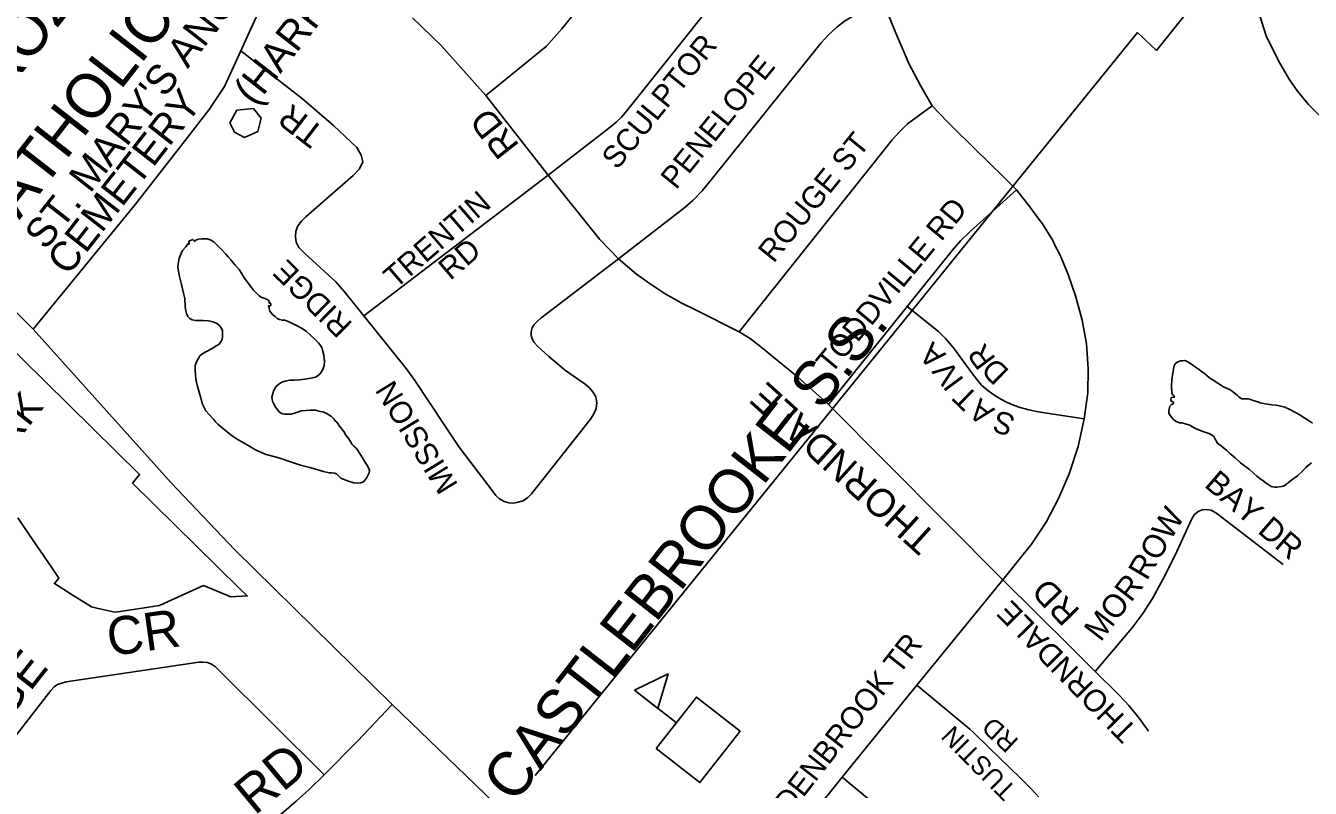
# Model space of a CAD drawing. Extents: x 586326 to 623965, y 4819854 to 4857850.
# Drawn here: x 605955 to 606827, y 4848747 to 4849265 of the extents above; entities that cross this region are included whole.
import ezdxf

# ---------------------------------------------------------------- set-up
doc = ezdxf.new("R2010")
doc.units = 0
for name, color, linetype in [('Cemeteries', 7, 'Continuous'), ('Lots_Concessions', 7, 'Continuous'), ('Major Rds and Hwys', 7, 'Continuous'), ('Minor Rd Lbls', 7, 'Continuous'), ('Minor Rds', 7, 'Continuous'), ('Park Lbls', 7, 'Continuous'), ('Park Outlines', 7, 'Continuous'), ('Proposed Secondary Rds', 7, 'Continuous'), ('School Syms_Lbls', 7, 'Continuous'), ('Secondary Rds Lbls', 7, 'Continuous'), ('SWM Ponds', 7, 'Continuous')]:
    doc.layers.add(name, color=color, linetype=linetype)

msp = doc.modelspace()

# ---------------------------------------------------------------- linework, layer by layer
at = {"layer": 'Cemeteries'}
for p, q in [((606098.08, 4849207.34), (606093.35, 4849198.64)), ((606109.51, 4849208.53), (606098.08, 4849207.34)), ((606114.64, 4849201.8), (606109.51, 4849208.53)), ((606093.35, 4849198.64), (606096.5, 4849192.31)), ((606112.27, 4849192.71), (606114.64, 4849201.8)), ((606096.5, 4849192.31), (606103.21, 4849188.75)), ((606103.21, 4849188.75), (606112.27, 4849192.71))]:
    msp.add_line(p, q, dxfattribs=at)
at = {"layer": 'Lots_Concessions'}
for p, q in [((606722.64, 4849247.71), (607049.93, 4849657.61)), ((606300.67, 4848755.58), (606709.7, 4849260)), ((606709.7, 4849260), (606722.64, 4849247.71))]:
    msp.add_line(p, q, dxfattribs=at)
at = {"layer": 'Major Rds and Hwys'}
for points in [[(605959.79, 4849058.6), (605757.24, 4849259.17)], [(606203.64, 4848803.74), (606096.7, 4848908.74), (606053.58, 4848954.2), (605959.79, 4849058.6)], [(606398.16, 4848616.19), (606203.64, 4848803.74)]]:
    msp.add_lwpolyline(points, dxfattribs=at)
at = {"layer": 'Minor Rds'}
for points in [[(606267.22, 4849217.28), (606308.35, 4849250.69), (606318.7, 4849262.41), (606378.56, 4849336.92)], [(606309.59, 4849163.09), (606351.58, 4849195.79), (606355.8, 4849199.15), (606359.4, 4849202.64), (606362.79, 4849206.56), (606422.03, 4849280.82), (606424.63, 4849285.59), (606425.83, 4849290.09), (606425.43, 4849294.09), (606423.75, 4849298.6), (606420.91, 4849302.74), (606417.43, 4849306.18), (606378.56, 4849336.92)], [(606837.93, 4849199.22), (606825.86, 4849211.08), (606818.33, 4849220.17), (606812.62, 4849228.28), (606805.45, 4849240.75), (606797.18, 4849257.88), (606791.25, 4849276.23), (606787.9, 4849291.65), (606786.89, 4849311.04)], [(606357.22, 4849106.46), (606402.47, 4849141.55), (606407.92, 4849146.22), (606414.01, 4849152.6), (606420.15, 4849159.94), (606494.86, 4849252.99), (606499.85, 4849258.5), (606505.43, 4849263.69), (606510.85, 4849267.79), (606517.65, 4849271.89), (606537.13, 4849280.08)], [(606100.72, 4849247.57), (606142.75, 4849214.94), (606163.8, 4849196.92), (606179.49, 4849181.85), (606182.63, 4849176.79), (606183.61, 4849172.12), (606181.42, 4849167.41), (606177.17, 4849163.05), (606144.95, 4849134.86), (606142.01, 4849131.91), (606139.58, 4849128.81), (606138.09, 4849125.26), (606137.84, 4849121.49), (606138.35, 4849117.69), (606140.22, 4849113.98), (606144.3, 4849109.91), (606165.35, 4849090.73), (606171.17, 4849084.01), (606184.38, 4849067.61)], [(606439.28, 4849056.78), (606538.73, 4849181.68), (606538.75, 4849181.7), (606543.06, 4849187.13), (606547.85, 4849192.48), (606553.64, 4849197.95), (606570.21, 4849210.21)], [(606184.38, 4849067.61), (606309.59, 4849163.09)], [(606553.19, 4849073.98), (606583.92, 4849112.09), (606589.77, 4849118.88), (606596.02, 4849124.95), (606627.65, 4849153.33)], [(606184.38, 4849067.61), (606213.1, 4849031.81), (606218.97, 4849023.72), (606249.11, 4848978.57), (606272.09, 4848948.2), (606274.06, 4848945.68), (606276.49, 4848943.49), (606279.74, 4848941.73), (606282.86, 4848940.68), (606285.91, 4848940.55), (606289.04, 4848941.16), (606292.51, 4848942.19), (606295.67, 4848944.35), (606298.3, 4848946.83), (606338.16, 4848997.6), (606340.62, 4849001.19), (606342.01, 4849004.85), (606342.67, 4849008.95), (606341.94, 4849012.64), (606339.9, 4849016.01), (606337.28, 4849018.94), (606334.59, 4849021.26), (606321.27, 4849030.66), (606309.87, 4849040.05), (606302.31, 4849047.18), (606300.09, 4849049.58), (606298.58, 4849051.97), (606297.98, 4849054.37), (606297.89, 4849056.91), (606298.69, 4849059.52), (606300.09, 4849061.9), (606302.18, 4849064.07), (606304.59, 4849066.11), (606357.22, 4849106.46)], [(606499.95, 4849007.54), (606553.19, 4849073.98)], [(606673.53, 4848997.7), (606642.33, 4849002.41), (606636.02, 4849003.79), (606630.14, 4849005.37), (606625.4, 4849007.02), (606621.83, 4849008.61), (606621.13, 4849008.92), (606616.83, 4849011.11), (606612.17, 4849014.08), (606607.97, 4849016.94), (606603.82, 4849020.64), (606600.95, 4849024.19), (606597.77, 4849028.29), (606584.67, 4849045.96), (606579.44, 4849052.23), (606574.49, 4849056.93), (606553.19, 4849073.98)], [(606680.9, 4848826.27), (606705.77, 4848855.64), (606713.28, 4848865.68), (606719.9, 4848875.88), (606727.25, 4848889.16), (606735.24, 4848905.3), (606746.28, 4848929.41), (606748.28, 4848932.51), (606750.89, 4848934.75), (606753.61, 4848936.04), (606756.7, 4848936.3), (606759.84, 4848935.73), (606763.5, 4848933.56), (606808.61, 4848898.83)], [(605932.23, 4848628.9), (605878.17, 4848670.85), (605875.25, 4848673.49), (605873.13, 4848676.69), (605872.24, 4848680.25), (605872.49, 4848683.94), (605873.87, 4848687.12), (605876.04, 4848690.19), (605971.87, 4848813.22), (605974.12, 4848815.71), (605976.39, 4848817.31), (605979.14, 4848818.39), (605982.19, 4848819.09), (606072.39, 4848832.6), (606075.23, 4848832.66), (606078.08, 4848832.27), (606080.85, 4848831.13), (606083.51, 4848829.27), (606086.54, 4848826.39), (606157.48, 4848756.08)], [(606608.89, 4848774.46), (606598.55, 4848784.67), (606595.94, 4848787.16), (606559.87, 4848816.93)], [(606157.48, 4848756.08), (606180.08, 4848778.88), (606203.64, 4848803.74)], [(606658.85, 4848715.37), (606654.97, 4848724.88), (606649.67, 4848732.97), (606643.26, 4848740.5), (606637.21, 4848746.87), (606630.23, 4848753.71), (606608.89, 4848774.46)], [(606096.39, 4848701.57), (606104.69, 4848710.18), (606109.15, 4848714.04), (606129.92, 4848730.88), (606138.32, 4848738.1), (606147.13, 4848746.18), (606157.48, 4848756.08)], [(606509.05, 4848754.4), (606558.72, 4848713.25), (606568.1, 4848704.88)]]:
    msp.add_lwpolyline(points, dxfattribs=at)
at = {"layer": 'Park Outlines'}
msp.add_lwpolyline([(605949.46, 4848930.48), (605956.4, 4848920.21), (605972.6, 4848896.27), (605977.15, 4848889.68), (605974.21, 4848885.9), (605986.35, 4848878.26), (605999.36, 4848870.07), (606003.08, 4848869.21), (606015.28, 4848866.4), (606018.79, 4848866.92), (606033.82, 4848869.18), (606045.34, 4848870.91), (606048.7, 4848872.43), (606048.89, 4848872.52), (606075.43, 4848884.54), (606094.03, 4848876.97), (606105.13, 4848877.52), (606099.51, 4848883.04), (606027.34, 4848954.01), (606032.02, 4848960.01), (605919.48, 4849070.68)], dxfattribs=at)
at = {"layer": 'Proposed Secondary Rds'}
for points in [[(606100.72, 4849247.57), (606115.68, 4849280.33), (606122.21, 4849292), (606130.11, 4849304.87), (606136.86, 4849314.11), (606147.21, 4849326.27)], [(606570.21, 4849210.21), (606562.35, 4849223.94), (606554.71, 4849238.45), (606553.28, 4849241.78), (606548.5, 4849252.88), (606545.61, 4849259.6), (606537.13, 4849280.08)], [(606267.22, 4849217.28), (606236.95, 4849251.31), (606217.43, 4849269.89)], [(605959.79, 4849058.6), (606029.3, 4849143.42), (606064.66, 4849188.78), (606079.29, 4849207.7), (606089.68, 4849223.41), (606100.72, 4849247.57)], [(606309.59, 4849163.09), (606267.22, 4849217.28)], [(606627.65, 4849153.33), (606618.6, 4849162.35), (606599.25, 4849181.07), (606583.63, 4849196.41), (606580.36, 4849199.63), (606570.21, 4849210.21)], [(606357.22, 4849106.46), (606344.54, 4849119.6), (606309.59, 4849163.09)], [(606673.53, 4848997.7), (606675.9, 4849015.34), (606676.32, 4849031.61), (606675.04, 4849048.6), (606672.15, 4849064.78), (606669.86, 4849073.03), (606667.57, 4849081.27), (606662.56, 4849095.85), (606657.17, 4849108.87), (606653.21, 4849116.65), (606652.16, 4849118.73), (606645.24, 4849130.08), (606642.81, 4849133.36), (606636.56, 4849141.78), (606627.65, 4849153.33)], [(606439.28, 4849056.78), (606410.5, 4849071.33), (606399.37, 4849076.83), (606398.63, 4849077.19), (606388.88, 4849082.68), (606378.72, 4849089.3), (606369.49, 4849095.99), (606357.22, 4849106.46)], [(606499.95, 4849007.54), (606478.6, 4849026.5), (606465.19, 4849037.37), (606455, 4849045.73), (606446.59, 4849052.3), (606439.28, 4849056.78)], [(606618.26, 4848888.46), (606499.95, 4849007.54)], [(606618.26, 4848888.46), (606637.67, 4848912.59), (606647.64, 4848927.65), (606656.05, 4848943.67), (606663.22, 4848960.41), (606669.51, 4848979.07), (606673.53, 4848997.7)], [(606559.87, 4848816.93), (606618.26, 4848888.46)], [(606664.41, 4848842.71), (606640.94, 4848866.11), (606618.26, 4848888.46)], [(606680.9, 4848826.27), (606664.41, 4848842.71)], [(606717.15, 4848785.75), (606710.84, 4848794.49), (606703.86, 4848803.12), (606700.87, 4848806.35), (606696.65, 4848810.9), (606680.9, 4848826.27)], [(606509.05, 4848754.4), (606559.87, 4848816.93)], [(606398.16, 4848616.19), (606509.05, 4848754.4)]]:
    msp.add_lwpolyline(points, dxfattribs=at)
at = {"layer": 'School Syms_Lbls'}
msp.add_line((606396.58, 4848791.38), (606368.17, 4848813.57), dxfattribs=at)
for points in [[(606368.17, 4848813.57), (606390.95, 4848824.61), (606384.03, 4848801.11)], [(606382.94, 4848773.93), (606410.21, 4848808.83), (606439.82, 4848785.7), (606412.55, 4848750.8)]]:
    msp.add_lwpolyline(points, close=True, dxfattribs=at)
at = {"layer": 'SWM Ponds'}
msp.add_lwpolyline([(606125.22, 4849004.52), (606123.97, 4849006.3), (606123.05, 4849008.3), (606122.23, 4849009.81), (606121.89, 4849012.56), (606122.46, 4849014.92), (606123.2, 4849017.3), (606124.91, 4849019.81), (606126.57, 4849021.31), (606128.62, 4849022.6), (606130.87, 4849023.33), (606133.98, 4849023.93), (606136.93, 4849024.11), (606140.6, 4849024.21), (606144.33, 4849024.57), (606148.42, 4849025.3), (606151.47, 4849026.12), (606153.98, 4849027.6), (606155.46, 4849029.49), (606156.54, 4849031.29), (606157.47, 4849034.01), (606157.66, 4849036.82), (606157.14, 4849041.07), (606156.29, 4849044.29), (606155.71, 4849046.11), (606154.83, 4849047.44), (606153.48, 4849049.3), (606151.31, 4849051.55), (606148.19, 4849054.62), (606145.26, 4849057.32), (606142.09, 4849059.31), (606139.44, 4849060.74), (606134.89, 4849063.02), (606132.9, 4849063.85), (606130.6, 4849064.69), (606129.07, 4849064.68), (606127.17, 4849065.12), (606125.56, 4849065.82), (606124.08, 4849067.22), (606122.49, 4849068.46), (606120.56, 4849070.81), (606120.25, 4849071.74), (606120.1, 4849072.57), (606120.08, 4849073.31), (606120.09, 4849074.1), (606119.57, 4849074.15), (606119.57, 4849074.46), (606121.1, 4849074.67), (606121.14, 4849075.96), (606120.18, 4849076.31), (606119.77, 4849076.55), (606119.88, 4849076.7), (606120.56, 4849076.65), (606120.37, 4849077.02), (606119.71, 4849078.02), (606118.29, 4849078.97), (606116.46, 4849079.6), (606115.05, 4849080.14), (606113.15, 4849081.3), (606111.42, 4849082.98), (606109.09, 4849085.43), (606106.72, 4849088.65), (606103.17, 4849093.43), (606101.27, 4849096.75), (606099.68, 4849099.11), (606096.93, 4849102.15), (606095.82, 4849103.49), (606093.93, 4849105.69), (606092.15, 4849107.72), (606090.58, 4849109.5), (606087.89, 4849112.41), (606085.98, 4849114.38), (606084.04, 4849116.3), (606082.79, 4849117.67), (606081.41, 4849118.67), (606079.89, 4849119.38), (606078.03, 4849119.87), (606076.35, 4849119.98), (606074.42, 4849119.97), (606072.3, 4849119.66), (606071.3, 4849119.41), (606070.31, 4849119.06), (606069.57, 4849118.68), (606069.75, 4849118.29), (606069.55, 4849118.1), (606068.31, 4849119.58), (606065.59, 4849118.34), (606065.71, 4849116.41), (606065.46, 4849116.44), (606065.29, 4849116.89), (606064.82, 4849116.54), (606064.44, 4849115.96), (606063.95, 4849115.18), (606063.47, 4849114.51), (606061.22, 4849112.09), (606060, 4849109.6), (606059.24, 4849107.31), (606058.78, 4849105.59), (606058.34, 4849102.97), (606058.08, 4849100.69), (606058.45, 4849097.99), (606059.25, 4849094.41), (606060.5, 4849089.03), (606061.9, 4849083.13), (606062.7, 4849079.55), (606062.95, 4849073.82), (606063.47, 4849071.01), (606063.88, 4849069.17), (606064.84, 4849067.22), (606066.27, 4849065.78), (606067.87, 4849064.85), (606070.21, 4849064.47), (606072.73, 4849064.42), (606075.24, 4849064.55), (606078.83, 4849064.22), (606082, 4849063.67), (606084.42, 4849062.57), (606085.98, 4849061.28), (606087.45, 4849059.48), (606088.3, 4849057.38), (606088.43, 4849055.6), (606088.28, 4849053.47), (606088.07, 4849051.56), (606087.11, 4849049.82), (606086.15, 4849048.49), (606084.44, 4849047.43), (606081.25, 4849045.6), (606077.13, 4849043.29), (606074.32, 4849041.64), (606073.03, 4849040.41), (606072.38, 4849039.16), (606071.48, 4849037.7), (606070.53, 4849035.87), (606069.83, 4849033.86), (606069.74, 4849030.97), (606070.06, 4849027.28), (606070.47, 4849023.6), (606071.3, 4849019.74), (606072.5, 4849015.84), (606073.58, 4849012.11), (606074.62, 4849008.1), (606075.62, 4849005.8), (606077.12, 4849003.11), (606079.09, 4849000.92), (606082.26, 4848997.49), (606083.55, 4848995.76), (606085.14, 4848994.11), (606089.49, 4848990.56), (606094.92, 4848986.23), (606099.08, 4848983.46), (606101.45, 4848982.09), (606107.44, 4848978.69), (606110.74, 4848976.76), (606113.36, 4848975.51), (606118.05, 4848973.61), (606124.01, 4848971.92), (606127.97, 4848970.74), (606134.63, 4848968.5), (606141.42, 4848966.32), (606147.6, 4848964.61), (606153, 4848963.11), (606156.87, 4848962.02), (606160.76, 4848961.06), (606162.55, 4848961.1), (606164.43, 4848960.83), (606165.75, 4848960.36), (606167.48, 4848958.69), (606168.67, 4848957.44), (606170.27, 4848956.83), (606173.91, 4848955.34), (606177.45, 4848954.34), (606179.86, 4848954.14), (606182.05, 4848954.27), (606184.02, 4848955.06), (606185.06, 4848956.08), (606186.11, 4848957.43), (606186.96, 4848959.24), (606188.05, 4848961.03), (606188.16, 4848962.71), (606187.61, 4848964.58), (606186.38, 4848966.58), (606185.01, 4848968.53), (606183.43, 4848971.21), (606180.16, 4848976.25), (606179.11, 4848977.78), (606177.65, 4848979.09), (606176.26, 4848980.49), (606176.04, 4848981.23), (606174.18, 4848984.28), (606172.08, 4848986.72), (606170.69, 4848989.24), (606167.91, 4848992.86), (606166.19, 4848995.16), (606164.67, 4848996.6), (606164.28, 4848997.54), (606162.41, 4848999.24), (606158.79, 4849001.67), (606156.38, 4849002.59), (606154.78, 4849002.8), (606151.59, 4849003.53), (606148.02, 4849003.68), (606145.26, 4849003.43), (606141.8, 4849003.09), (606139.34, 4849002.3), (606137.31, 4849001.55), (606135.01, 4849000.95), (606132.86, 4849000.87), (606130.2, 4849000.95), (606128.44, 4849001.36), (606126.81, 4849002.55)], close=True, dxfattribs=at)
msp.add_lwpolyline([(606828.54, 4848994.81), (606825.76, 4848996.69), (606823.34, 4848998.3), (606819.61, 4849000.65), (606816.91, 4849002.01), (606812.65, 4849004.29), (606809.74, 4849005.63), (606807.02, 4849006.25), (606803.79, 4849007.07), (606801, 4849007.36), (606796.32, 4849008.01), (606793.12, 4849008.62), (606791.41, 4849009.2), (606788.93, 4849010.01), (606786.39, 4849010.86), (606784.94, 4849011.43), (606783.58, 4849011.26), (606781.89, 4849011.26), (606780.55, 4849011.36), (606779.53, 4849011.98), (606778.6, 4849012.61), (606777.57, 4849013.7), (606773.92, 4849016.64), (606772.66, 4849017.43), (606768.01, 4849019.56), (606760.33, 4849024.34), (606758.69, 4849025.62), (606756.86, 4849027.14), (606755.15, 4849028.57), (606753.18, 4849029.92), (606751.6, 4849031.15), (606749.96, 4849032.06), (606748.89, 4849032.99), (606747.45, 4849033.93), (606746.34, 4849034.79), (606744.67, 4849035.91), (606743.01, 4849036.93), (606741.65, 4849037.24), (606740.5, 4849037.09), (606739.03, 4849037.02), (606737.69, 4849036.64), (606736.34, 4849036), (606735.33, 4849035.19), (606734.82, 4849034.17), (606734.46, 4849033.23), (606734.27, 4849031.3), (606733.55, 4849027.72), (606733.09, 4849023.74), (606733.07, 4849023.18), (606732.98, 4849022.54), (606732.84, 4849021.77), (606732.76, 4849021.01), (606732.73, 4849020.31), (606732.74, 4849019.54), (606732.82, 4849018.85), (606732.88, 4849018.2), (606733.07, 4849017.33), (606733.09, 4849016.23), (606733.14, 4849015.32), (606733.35, 4849014.8), (606733.64, 4849014.31), (606734.03, 4849013.75), (606734.44, 4849013.43), (606734.77, 4849013.07), (606734.68, 4849012.75), (606734.69, 4849012.36), (606732.51, 4849012.21), (606732.46, 4849009.94), (606734.28, 4849008.91), (606734.23, 4849008.62), (606734.18, 4849008.37), (606734.13, 4849008.07), (606733.84, 4849007.86), (606733.45, 4849007.66), (606732.81, 4849007.46), (606731.73, 4849006.32), (606731.37, 4849005.38), (606731.28, 4849004.41), (606731.09, 4849003.33), (606731.08, 4849001.74), (606731.37, 4849000.67), (606732.61, 4848999.12), (606734.1, 4848997.4), (606735.62, 4848996.21), (606737.03, 4848995.48), (606738.24, 4848995.1), (606739.9, 4848994.94), (606741.43, 4848994.6), (606743.68, 4848993.97), (606745.28, 4848993.37), (606747.09, 4848992.43), (606748.59, 4848991.45), (606750.27, 4848990.71), (606752.88, 4848989.7), (606754.83, 4848988.94), (606756.82, 4848988.23), (606758.8, 4848987.62), (606760.06, 4848986.83), (606761.46, 4848985.83), (606762.11, 4848984.85), (606762.63, 4848983.59), (606763.34, 4848982.57), (606763.91, 4848981.37), (606764.85, 4848980.64), (606765.9, 4848979.81), (606767.79, 4848978.25), (606770.42, 4848976.19), (606772.16, 4848974.55), (606776.06, 4848971.22), (606779.65, 4848967.84), (606785.77, 4848963.25), (606790.76, 4848958.89), (606792.81, 4848957.28), (606795.02, 4848955.65), (606797.05, 4848954.15), (606799.02, 4848952.81), (606800.52, 4848951.83), (606801.82, 4848951.56), (606803, 4848951.39), (606804.43, 4848951.41), (606805.73, 4848951.62), (606807.44, 4848951.88), (606808.64, 4848952.08), (606809.93, 4848952.77), (606811.97, 4848954.29), (606814.62, 4848956.36), (606818.41, 4848959.16), (606821.84, 4848962.23), (606824.09, 4848964.62), (606825.95, 4848966.28), (606827.88, 4848967.78)], dxfattribs=at)

# ---------------------------------------------------------------- texts
at = {"layer": 'Cemeteries'}
for s, p in [('(HARRISON FAMILY CEMETERY)', (606110.26, 4849209.44)), ("ST. MARY'S ANGLICAN ", (605968.23, 4849111.64)), ('CEMETERY', (605983.49, 4849094.14))]:
    msp.add_text(s, height=20, rotation=52.00002, dxfattribs=at).set_placement(p)
at = {"layer": 'Minor Rd Lbls'}
for s, height, rotation, p in [('SCULPTOR', 15, 50.98857, (606356.33, 4849166.26)), ('PENELOPE', 15, 50.98857, (606396.35, 4849152.74)), ('TR', 16.881, 142.64511, (606158.66, 4849194.15)), ('ROUGE ST', 15, 50.98857, (606462.56, 4849102.93)), ('TRENTIN', 15, 40.71979, (606205.95, 4849085.61)), ('TODDVILLE RD', 15, 50.30116, (606501.72, 4849027.57)), ('RD', 15, 40.71979, (606243.14, 4849091.28)), ('RIDGE', 15, 135.43905, (606177.38, 4849062.27)), ('A', 15, 136.80559, (606580.29, 4849041.54)), ('R', 15, 126.57786, (606613.95, 4849038.53)), ('V', 15, 126.57786, (606589.49, 4849027.96)), ('D', 15, 135.82985, (606623.35, 4849030.26)), ('MISSION', 15, 121.57673, (606248.66, 4848952.96)), ('I', 15, 126.57786, (606592.44, 4849023.97)), ('T', 15, 136.09388, (606602.45, 4849013.05)), ('A', 15, 142.00002, (606613.47, 4849004.16)), ('S', 15, 159.98736, (606627.77, 4848999.46)), ('BAY DR', 15.696, 319.18148, (606754.4, 4848952.16)), ('ROW', 15.696, 59.47041, (606716.09, 4848887.33)), ('MOR', 15.696, 52.41582, (606684.67, 4848845.79)), ('CR', 25.738, 8.00223, (606011.76, 4848836.53)), ('DALERIDGE', 23.462, 51.84253, (605858.68, 4848686.04)), ('PERIDOT  RD', 24.035, 50.82804, (606825.92, 4848639.89)), ('TUSTIN', 12.785, 134.82547, (606628.13, 4848746.63)), ('RD', 12.785, 137.33036, (606629.68, 4848779.54)), ('RD', 25.738, 39.78336, (606110.2, 4848728.04))]:
    msp.add_text(s, height=height, rotation=rotation, dxfattribs=at).set_placement(p)
at = {"layer": 'Park Lbls'}
msp.add_text('PARK', height=19.992, rotation=52.00002, dxfattribs=at).set_placement((605922.79, 4848948.51))
at = {"layer": 'School Syms_Lbls'}
for s, p in [('CATHOLIC S.S.', (605932.54, 4849109.67)), ('AMBROZIC ', (605885.26, 4849146.61)), ('CASTLEBROOKE S.S.', (606286.52, 4848735.62))]:
    msp.add_text(s, height=30, rotation=52.00002, dxfattribs=at).set_placement(p)
at = {"layer": 'Secondary Rds Lbls'}
for s, height, rotation, p in [('RD', 17.809, 128.34129, (606290.45, 4849183.38)), ('THORNDALE', 19.042, 137.87875, (606574.36, 4848918.47)), ('D', 16.65, 134.4135, (606659.88, 4848879.37)), ('THORNDALE', 15, 134.37568, (606710.36, 4848787.09)), ('R', 16.65, 134.4135, (606671.44, 4848867.56)), ('GARDENBROOK TR', 15, 51.98155, (606446.99, 4848694.49))]:
    msp.add_text(s, height=height, rotation=rotation, dxfattribs=at).set_placement(p)

doc.saveas('drawing.dxf')
